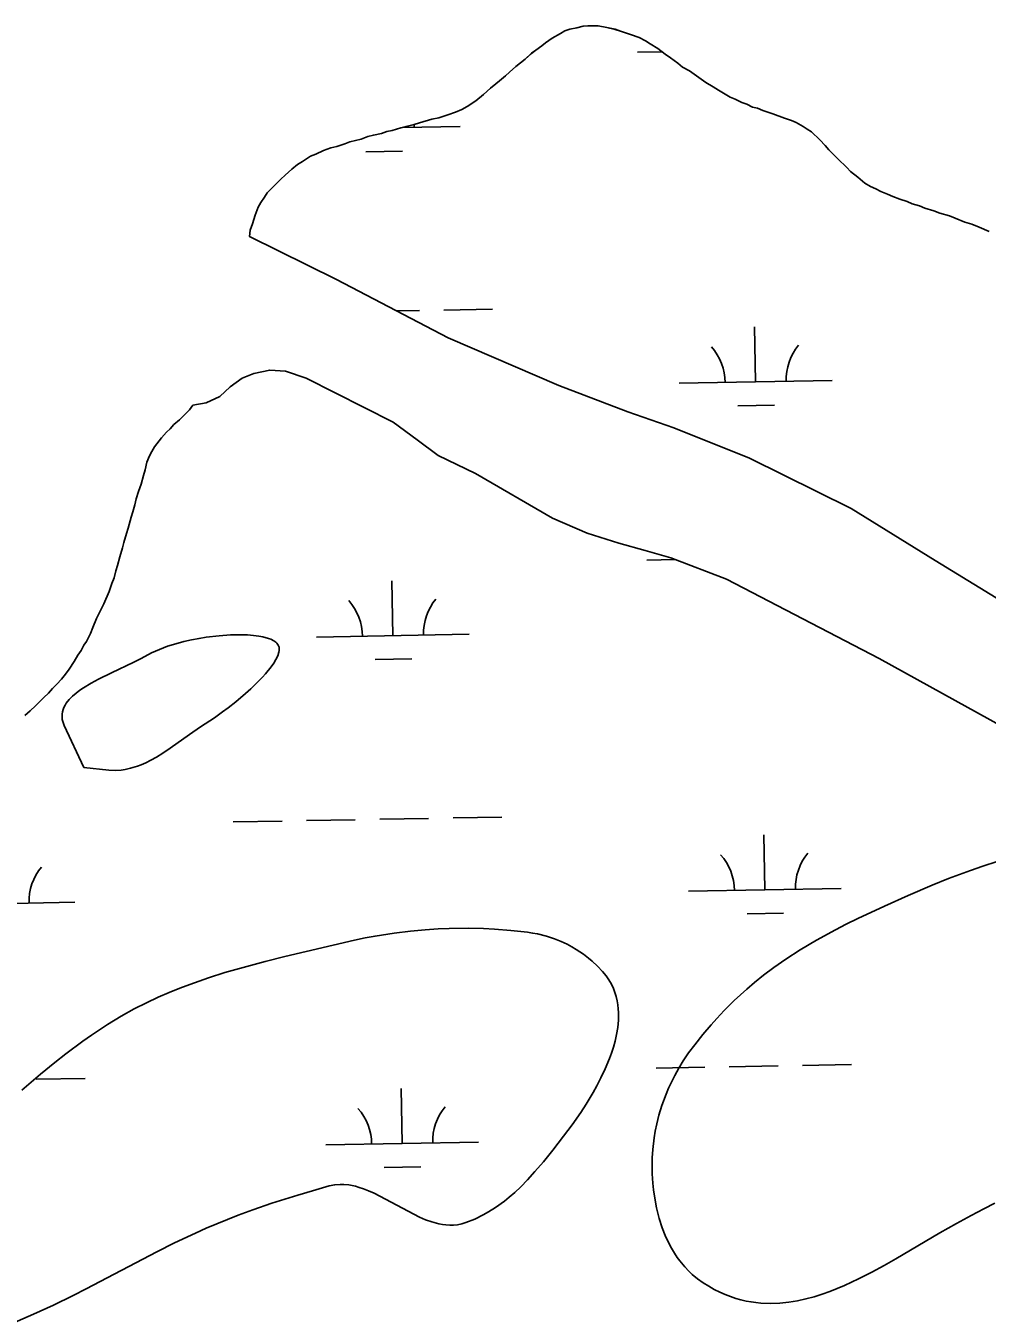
# Model space of a CAD drawing. Extents: x 3925854 to 3964121, y 224593 to 250589.
# Drawn here: x 3944995 to 3945625, y 232721 to 233565 of the extents above; entities that cross this region are included whole.
import ezdxf

# ---------------------------------------------------------------- set-up
doc = ezdxf.new("R2010")
doc.units = 0
for name, color, linetype in [('V-SITE-VEGE', 7, 'Continuous'), ('V-TOPO-SHOR', 7, 'Continuous'), ('V-WETL-SWMP', 7, 'Continuous')]:
    doc.layers.add(name, color=color, linetype=linetype)

msp = doc.modelspace()

# ---------------------------------------------------------------- linework, layer by layer
at = {"layer": 'V-SITE-VEGE'}
msp.add_lwpolyline([(3945033.336, 233079.217), (3945020.551, 233106.625), (3945019.76, 233108.63), (3945019.285, 233110.523), (3945019.084, 233112.313), (3945019.123, 233114.006), (3945019.371, 233115.61), (3945019.797, 233117.129), (3945020.375, 233118.569), (3945021.083, 233119.937), (3945021.905, 233121.238), (3945023.834, 233123.687), (3945026.023, 233125.905), (3945028.37, 233127.918), (3945030.799, 233129.751), (3945033.255, 233131.424), (3945038.241, 233134.451), (3945042.915, 233136.993), (3945051.488, 233141.234), (3945066.154, 233148.107), (3945070.993, 233150.512), (3945077.76, 233154.19), (3945080.264, 233155.4), (3945082.837, 233156.519), (3945088.184, 233158.526), (3945093.558, 233160.207), (3945098.838, 233161.608), (3945103.941, 233162.759), (3945108.813, 233163.689), (3945113.415, 233164.428), (3945122.001, 233165.458), (3945129.312, 233165.962), (3945135.415, 233166.093), (3945140.443, 233165.958), (3945144.543, 233165.645), (3945147.859, 233165.216), (3945150.527, 233164.727), (3945154.369, 233163.674), (3945155.729, 233163.154), (3945157.789, 233162.12), (3945159.051, 233161.235), (3945159.825, 233160.512), (3945160.695, 233159.326), (3945161.201, 233158.02), (3945161.341, 233156.975), (3945161.302, 233155.886), (3945161.109, 233154.749), (3945160.343, 233152.408), (3945159.159, 233149.973), (3945157.681, 233147.54), (3945155.997, 233145.144), (3945152.29, 233140.567), (3945150.365, 233138.418), (3945146.415, 233134.32), (3945142.653, 233130.702), (3945139.179, 233127.548), (3945132.824, 233122.145), (3945127.942, 233118.278), (3945124.276, 233115.526), (3945118.875, 233111.704), (3945109.78, 233105.812), (3945102.493, 233100.774), (3945089.831, 233091.779), (3945085.065, 233088.603), (3945080.862, 233086.012), (3945077.155, 233083.937), (3945073.879, 233082.297), (3945070.991, 233081.017), (3945068.437, 233080.03), (3945063.911, 233078.629), (3945060.46, 233077.888), (3945057.841, 233077.519), (3945053.847, 233077.298), (3945049.778, 233077.501)], close=True, dxfattribs=at)
for points in [[(3945489.008, 232728.329), (3945482.934, 232728.112), (3945476.669, 232728.358), (3945473.486, 232728.673), (3945470.257, 232729.134), (3945466.978, 232729.746), (3945463.648, 232730.522), (3945460.265, 232731.481), (3945456.832, 232732.628), (3945453.344, 232733.979), (3945449.805, 232735.548), (3945446.209, 232737.354), (3945442.56, 232739.407), (3945438.853, 232741.729), (3945435.146, 232744.371), (3945431.711, 232747.222), (3945429.567, 232749.235), (3945426.884, 232752.037), (3945423.612, 232755.977), (3945421.889, 232758.322), (3945420.05, 232761.076), (3945418.113, 232764.312), (3945416.099, 232768.111), (3945414.058, 232772.562), (3945412.038, 232777.755), (3945410.113, 232783.789), (3945408.376, 232790.736), (3945406.982, 232798.352), (3945406.423, 232802.489), (3945405.972, 232806.827), (3945405.581, 232813.012), (3945405.489, 232819.258), (3945405.597, 232823.448), (3945405.964, 232829.066), (3945406.851, 232836.588), (3945407.565, 232840.897), (3945408.573, 232845.827), (3945409.98, 232851.459), (3945411.928, 232857.881), (3945414.606, 232865.189), (3945416.237, 232869.065), (3945418.135, 232873.182), (3945420.343, 232877.544), (3945422.907, 232882.166), (3945425.889, 232887.053), (3945429.35, 232892.202), (3945433.372, 232897.623), (3945438.746, 232904.32), (3945444.161, 232910.675), (3945447.798, 232914.73), (3945452.685, 232919.923), (3945459.269, 232926.489), (3945467.451, 232934.01), (3945472.514, 232938.335), (3945478.371, 232943.054), (3945485.168, 232948.188), (3945493.082, 232953.74), (3945502.331, 232959.726), (3945513.191, 232966.182), (3945525.557, 232972.92), (3945532.553, 232976.506), (3945540.173, 232980.264), (3945557.586, 232988.421), (3945573.146, 232995.374), (3945588.947, 233002.087), (3945599.586, 233006.365), (3945613.875, 233011.745), (3945622.077, 233014.623), (3945631.475, 233017.707)], [(3944992.854, 232867.79), (3945005.058, 232878.288), (3945014.438, 232885.959), (3945021.636, 232891.598), (3945032.749, 232899.865), (3945038.465, 232903.912), (3945048.85, 232910.884), (3945057.792, 232916.317), (3945066.307, 232921.025), (3945074.395, 232925.123), (3945082.067, 232928.705), (3945089.331, 232931.853), (3945096.2, 232934.63), (3945102.686, 232937.096), (3945114.962, 232941.382), (3945125.808, 232944.821), (3945135.366, 232947.627), (3945152.217, 232952.169), (3945164.931, 232955.352), (3945210.605, 232966.114), (3945217.57, 232967.539), (3945224.132, 232968.75), (3945236.5, 232970.675), (3945247.379, 232971.992), (3945256.931, 232972.858), (3945265.303, 232973.397), (3945272.637, 232973.7), (3945285.472, 232973.843), (3945295.087, 232973.626), (3945302.288, 232973.282), (3945313.056, 232972.465), (3945323.776, 232971.287), (3945327.222, 232970.771), (3945330.442, 232970.151), (3945336.424, 232968.631), (3945341.573, 232966.927), (3945345.994, 232965.153), (3945349.777, 232963.384), (3945353.017, 232961.676), (3945355.788, 232960.056), (3945360.482, 232956.953), (3945363.857, 232954.395), (3945366.294, 232952.353), (3945369.796, 232949.089), (3945373.094, 232945.591), (3945375.332, 232942.828), (3945377.218, 232940.055), (3945378.791, 232937.286), (3945380.083, 232934.528), (3945381.126, 232931.79), (3945381.943, 232929.08), (3945382.561, 232926.403), (3945383.004, 232923.768), (3945383.288, 232921.175), (3945383.436, 232918.629), (3945383.372, 232913.614), (3945382.922, 232908.825), (3945382.172, 232904.277), (3945381.208, 232899.968), (3945380.083, 232895.902), (3945378.852, 232892.073), (3945377.55, 232888.476), (3945374.763, 232881.732), (3945371.992, 232875.859), (3945369.348, 232870.759), (3945366.888, 232866.346), (3945362.323, 232858.762)], [(3945362.323, 232858.762), (3945358.729, 232853.222), (3945353.162, 232845.221), (3945347.52, 232837.661), (3945340.461, 232828.593), (3945334.27, 232820.929), (3945328.779, 232814.496), (3945323.868, 232809.123), (3945319.458, 232804.641), (3945315.498, 232800.912), (3945311.936, 232797.807), (3945308.737, 232795.221), (3945302.935, 232791.01), (3945298.393, 232788.133), (3945294.864, 232786.146), (3945289.361, 232783.453), (3945283.588, 232781.13), (3945280.815, 232780.283), (3945278.124, 232779.746), (3945275.506, 232779.472), (3945272.971, 232779.422), (3945270.507, 232779.564), (3945268.119, 232779.867), (3945265.807, 232780.305), (3945261.31, 232781.515), (3945257.091, 232783.027), (3945253.13, 232784.714), (3945223.417, 232800.318), (3945219.719, 232801.971), (3945216.487, 232803.243), (3945213.667, 232804.199), (3945211.201, 232804.9), (3945206.898, 232805.778), (3945203.681, 232806.112), (3945201.272, 232806.157), (3945197.67, 232805.868), (3945194.082, 232805.113), (3945183.068, 232801.965), (3945173.428, 232799.091), (3945156.567, 232793.74), (3945143.951, 232789.404), (3945134.514, 232785.941), (3945120.415, 232780.365), (3945113.397, 232777.389), (3945106.403, 232774.276), (3945092.802, 232767.835), (3945081.147, 232761.988), (3945034.948, 232737.707), (3945026.47, 232733.392), (3945013.598, 232727.121), (3945000.458, 232721.169), (3944970.647, 232708.283)], [(3945629.968, 232793.74), (3945622.636, 232790.187), (3945614.278, 232785.847), (3945604.751, 232780.6), (3945593.895, 232774.352), (3945565.102, 232757.421), (3945557.461, 232753.095), (3945549.326, 232748.678), (3945540.665, 232744.256), (3945531.445, 232739.962), (3945526.694, 232737.942), (3945521.793, 232736.017), (3945516.74, 232734.215), (3945511.53, 232732.566), (3945506.156, 232731.108), (3945500.614, 232729.883), (3945494.902, 232728.939), (3945489.008, 232728.329)]]:
    msp.add_lwpolyline(points, dxfattribs=at)
at = {"layer": 'V-TOPO-SHOR'}
for points in [[(3945448.999, 233522.885), (3945445.529, 233525.032), (3945440.669, 233527.895), (3945437.548, 233530.035), (3945433.043, 233533.242), (3945429.923, 233535.384), (3945425.408, 233537.893), (3945422.293, 233540.383), (3945417.441, 233543.947), (3945413.976, 233546.441), (3945409.124, 233550.005), (3945404.27, 233553.216), (3945401.145, 233555.008), (3945396.975, 233557.163), (3945391.407, 233559.336), (3945384.788, 233561.523), (3945381.304, 233562.619), (3945375.721, 233563.743), (3945370.138, 233564.865), (3945363.492, 233564.953), (3945360.339, 233564.644), (3945356.128, 233563.653), (3945351.567, 233562.664), (3945348.405, 233561.656), (3945345.583, 233559.944), (3945339.945, 233556.87), (3945335.703, 233553.775), (3945333.227, 233551.711), (3945329.342, 233548.963), (3945326.518, 233546.9), (3945322.268, 233543.109), (3945316.257, 233538.29), (3945312.008, 233534.5), (3945309.528, 233532.083), (3945305.639, 233528.984), (3945303.16, 233526.92), (3945299.626, 233524.167), (3945295.024, 233520.03), (3945290.07, 233515.898), (3945284.421, 233512.123), (3945280.897, 233510.071), (3945276.676, 233508.377), (3945271.754, 233506.694), (3945265.78, 233504.675), (3945261.219, 233503.685), (3945253.142, 233501.342), (3945249.63, 233500.341), (3945244.364, 233499.01), (3945240.852, 233498.006), (3945235.232, 233496.333), (3945231.724, 233495.68), (3945228.21, 233494.326), (3945222.948, 233493.345), (3945219.436, 233492.344), (3945214.865, 233490.656), (3945207.496, 233489.003), (3945204.33, 233487.645), (3945199.059, 233485.966), (3945195.198, 233484.969), (3945190.277, 233483.283), (3945185.347, 233480.899), (3945181.831, 233479.548), (3945176.539, 233476.119), (3945173.362, 233474.061), (3945169.471, 233470.964), (3945165.224, 233467.174), (3945162.387, 233464.411), (3945157.779, 233459.924), (3945153.523, 233455.432), (3945151.735, 233452.657), (3945149.243, 233449.192), (3945147.451, 233446.067), (3945145.632, 233440.842), (3945143.81, 233435.27), (3945142.354, 233431.09), (3945141.948, 233426.898)], [(3945626.2, 233430.273), (3945619.591, 233433.158), (3945614.717, 233434.973), (3945610.188, 233436.431), (3945603.924, 233438.964), (3945600.096, 233440.414), (3945593.823, 233442.247), (3945589.993, 233443.697), (3945584.068, 233445.524), (3945580.591, 233446.97), (3945575.71, 233448.434), (3945572.581, 233449.876), (3945567.703, 233451.341), (3945563.179, 233453.149), (3945559.699, 233454.595), (3945555.175, 233456.403), (3945552.05, 233458.195), (3945548.57, 233459.639), (3945544.751, 233461.789), (3945540.253, 233465.697), (3945535.408, 233469.611), (3945532.991, 233472.093), (3945527.12, 233477.768), (3945521.252, 233483.793), (3945518.839, 233486.623), (3945515.389, 233490.169), (3945509.861, 233495.489), (3945507.086, 233497.275), (3945504.311, 233499.063), (3945499.795, 233501.572), (3945496.668, 233503.012), (3945492.138, 233504.472), (3945484.478, 233507.372), (3945477.861, 233509.559), (3945474.381, 233511.005), (3945471.244, 233511.744), (3945467.418, 233513.544), (3945464.285, 233514.636), (3945459.765, 233516.797), (3945456.636, 233518.236), (3945452.12, 233520.745), (3945448.999, 233522.885)], [(3945656.025, 233174.848), (3945590.777, 233214.725), (3945535.774, 233248.691), (3945469.214, 233281.76), (3945419.622, 233301.66), (3945389.672, 233312.027), (3945344.419, 233329.247), (3945271.89, 233360.647), (3945198.747, 233398.703), (3945141.948, 233426.898)], [(3945104.799, 233316.484), (3945113.391, 233317.944), (3945122.367, 233322.2), (3945129.099, 233328.407), (3945137.047, 233334.248), (3945144.785, 233337.296), (3945155.133, 233339.432), (3945165.447, 233338.77), (3945178.855, 233334.219), (3945235.849, 233305.3), (3945251.614, 233293.72), (3945265.473, 233283.564), (3945289.808, 233271.696), (3945340.151, 233242.516), (3945362.935, 233232.594), (3945383.665, 233226.02), (3945400.92, 233221.244), (3945417.65, 233216.474), (3945454.2, 233202.519), (3945554.096, 233150.465), (3945668.19, 233087.374)], [(3945104.799, 233316.484), (3945102.657, 233313.365), (3945099.823, 233310.604), (3945095.923, 233306.807), (3945092.384, 233303.704), (3945089.898, 233300.937), (3945087.422, 233298.871), (3945084.223, 233295.066), (3945079.597, 233289.18), (3945077.807, 233286.055), (3945076.369, 233283.275), (3945074.565, 233279.1), (3945073.451, 233274.217), (3945072.351, 233270.383), (3945070.876, 233264.805), (3945069.064, 233259.93), (3945067.6, 233255.052), (3945066.848, 233251.214), (3945065.39, 233246.686), (3945064.292, 233243.2), (3945062.447, 233235.879), (3945061.351, 233232.395), (3945059.522, 233226.47), (3945058.777, 233222.982), (3945056.95, 233217.06), (3945055.475, 233211.481), (3945054.38, 233207.997), (3945053.27, 233203.463), (3945051.82, 233199.633), (3945050.001, 233194.411), (3945046.397, 233186.411), (3945043.515, 233180.153), (3945041.719, 233176.677), (3945039.192, 233170.762), (3945037.742, 233166.935), (3945035.225, 233161.718), (3945033.443, 233159.294), (3945031.647, 233155.818), (3945029.507, 233152.699), (3945027.002, 233148.533), (3945023.789, 233143.678), (3945021.294, 233140.212), (3945018.804, 233137.097), (3945015.609, 233133.64), (3945012.772, 233130.88), (3945010.282, 233127.765), (3945007.097, 233125.006), (3945004.261, 233122.245), (3945001.777, 233119.481), (3944998.238, 233116.378), (3944994.697, 233113.275)]]:
    msp.add_lwpolyline(points, dxfattribs=at)
at = {"layer": 'V-WETL-SWMP'}
for p, q in [((3945395.931, 233547.574), (3945412.035, 233547.867)), ((3945242.008, 233498.337), (3945279.73, 233499.023)), ((3945218.021, 233482.468), (3945242.017, 233482.904)), ((3945238.196, 233378.177), (3945253.074, 233378.448)), ((3945269.071, 233378.738), (3945301.066, 233379.32)), ((3945473.276, 233331.701), (3945472.622, 233367.695)), ((3945423.285, 233330.792), (3945523.268, 233332.61)), ((3945461.559, 233316.055), (3945485.555, 233316.491)), ((3945401.979, 233214.954), (3945420.736, 233215.295)), ((3945235.787, 233165.494), (3945235.132, 233201.488)), ((3945185.795, 233164.585), (3945285.778, 233166.403)), ((3945224.069, 233149.848), (3945248.065, 233150.284)), ((3945131.143, 233043.501), (3945163.138, 233044.082)), ((3945179.135, 233044.373), (3945211.13, 233044.955)), ((3945227.127, 233045.246), (3945259.122, 233045.828)), ((3945275.119, 233046.118), (3945307.114, 233046.7)), ((3945479.324, 232999.081), (3945478.67, 233035.075)), ((3945429.333, 232998.172), (3945529.316, 232999.99)), ((3944927.508, 232989.047), (3945027.491, 232990.865)), ((3945467.607, 232983.435), (3945491.603, 232983.871)), ((3945408.027, 232882.334), (3945440.022, 232882.915)), ((3945456.019, 232883.206), (3945488.014, 232883.788)), ((3945504.011, 232884.079), (3945536.006, 232884.661)), ((3945002.186, 232874.954), (3945034.181, 232875.536)), ((3945241.835, 232832.874), (3945241.18, 232868.868)), ((3945191.843, 232831.965), (3945291.826, 232833.783)), ((3945230.117, 232817.227), (3945254.113, 232817.664))]:
    msp.add_line(p, q, dxfattribs=at)
for points in [[(3945656.024, 233174.849), (3945590.778, 233214.724), (3945535.775, 233248.69), (3945469.215, 233281.76), (3945419.623, 233301.66), (3945389.673, 233312.028), (3945344.419, 233329.247), (3945271.889, 233360.647), (3945198.747, 233398.702), (3945141.949, 233426.897), (3945142.354, 233431.09), (3945143.809, 233435.269), (3945145.632, 233440.843), (3945147.451, 233446.067), (3945149.242, 233449.192), (3945151.736, 233452.657), (3945153.523, 233455.433), (3945157.78, 233459.924), (3945162.388, 233464.411), (3945165.224, 233467.173), (3945169.472, 233470.965), (3945173.362, 233474.062), (3945176.538, 233476.119), (3945181.831, 233479.547), (3945185.348, 233480.9), (3945190.277, 233483.284), (3945195.198, 233484.968), (3945199.059, 233485.966), (3945204.33, 233487.646), (3945207.496, 233489.003), (3945214.865, 233490.655), (3945219.436, 233492.343), (3945222.948, 233493.346), (3945228.209, 233494.326), (3945231.725, 233495.679), (3945235.232, 233496.332), (3945240.852, 233498.007), (3945244.364, 233499.01), (3945249.63, 233500.34), (3945253.142, 233501.343), (3945261.22, 233503.685), (3945265.781, 233504.674), (3945271.755, 233506.694), (3945276.676, 233508.378), (3945280.897, 233510.071), (3945284.422, 233512.123), (3945290.07, 233515.897), (3945295.023, 233520.03), (3945299.626, 233524.167), (3945303.161, 233526.919), (3945305.638, 233528.985), (3945309.527, 233532.082), (3945312.008, 233534.499), (3945316.257, 233538.291), (3945322.268, 233543.109), (3945326.517, 233546.901), (3945329.343, 233548.963), (3945333.228, 233551.71), (3945335.704, 233553.776), (3945339.944, 233556.869), (3945345.582, 233559.943), (3945348.404, 233561.655), (3945351.566, 233562.663), (3945356.127, 233563.652), (3945360.339, 233564.645), (3945363.492, 233564.953), (3945370.138, 233564.865), (3945375.721, 233563.742), (3945381.303, 233562.618), (3945384.788, 233561.522), (3945391.406, 233559.335), (3945396.975, 233557.162), (3945401.145, 233555.008), (3945404.27, 233553.217), (3945409.125, 233550.004), (3945413.976, 233546.441), (3945417.441, 233543.946), (3945422.292, 233540.383), (3945425.408, 233537.893), (3945429.923, 233535.384), (3945433.043, 233533.243), (3945437.549, 233530.035), (3945440.669, 233527.894), (3945445.529, 233525.031), (3945448.999, 233522.886), (3945452.12, 233520.745), (3945456.635, 233518.236)], [(3945456.635, 233518.236), (3945459.764, 233516.796), (3945464.284, 233514.636), (3945467.418, 233513.545), (3945471.243, 233511.745), (3945474.382, 233511.004), (3945477.861, 233509.558), (3945484.479, 233507.371), (3945492.138, 233504.471), (3945496.667, 233503.012), (3945499.796, 233501.571), (3945504.311, 233499.062), (3945507.086, 233497.276), (3945509.862, 233495.489), (3945515.389, 233490.168), (3945518.84, 233486.624), (3945521.252, 233483.793), (3945527.12, 233477.768), (3945532.992, 233472.092), (3945535.408, 233469.611), (3945540.254, 233465.698), (3945544.751, 233461.79), (3945548.571, 233459.64), (3945552.05, 233458.195), (3945555.175, 233456.404), (3945559.699, 233454.595), (3945563.179, 233453.149), (3945567.703, 233451.34), (3945572.581, 233449.876), (3945575.711, 233448.435), (3945580.59, 233446.971), (3945584.069, 233445.525), (3945589.993, 233443.697), (3945593.822, 233442.247), (3945600.095, 233440.415), (3945603.924, 233438.964), (3945610.188, 233436.432), (3945614.717, 233434.973), (3945619.591, 233433.159), (3945626.2, 233430.272)], [(3945067.599, 233255.052), (3945069.063, 233259.931), (3945070.877, 233264.805), (3945072.35, 233270.383), (3945073.451, 233274.217), (3945074.565, 233279.1), (3945076.37, 233283.275), (3945077.806, 233286.055), (3945079.597, 233289.18), (3945084.223, 233295.066), (3945087.422, 233298.872), (3945089.899, 233300.938), (3945092.384, 233303.704), (3945095.924, 233306.806), (3945099.823, 233310.603), (3945102.658, 233313.364), (3945104.799, 233316.484), (3945113.39, 233317.944), (3945122.368, 233322.199), (3945129.098, 233328.407), (3945137.047, 233334.249), (3945144.784, 233337.295), (3945155.134, 233339.432), (3945165.446, 233338.771), (3945178.855, 233334.22), (3945235.849, 233305.3), (3945251.615, 233293.72), (3945265.474, 233283.565), (3945289.807, 233271.697), (3945340.151, 233242.516), (3945362.935, 233232.593), (3945383.665, 233226.02), (3945400.92, 233221.243), (3945417.65, 233216.473), (3945454.2, 233202.519), (3945554.096, 233150.464), (3945668.189, 233087.375)], [(3944994.697, 233113.276), (3944998.237, 233116.378), (3945001.777, 233119.48), (3945004.262, 233122.246), (3945007.098, 233125.007), (3945010.283, 233127.764), (3945012.773, 233130.879), (3945015.609, 233133.641), (3945018.804, 233137.097), (3945021.294, 233140.213), (3945023.789, 233143.678), (3945027.002, 233148.534), (3945029.506, 233152.699), (3945031.647, 233155.819), (3945033.442, 233159.294), (3945035.224, 233161.719), (3945037.742, 233166.934), (3945039.192, 233170.763), (3945041.719, 233176.677), (3945043.515, 233180.152), (3945046.397, 233186.411), (3945050.001, 233194.41), (3945051.82, 233199.634), (3945053.27, 233203.463), (3945054.38, 233207.997), (3945055.476, 233211.481), (3945056.949, 233217.059), (3945058.777, 233222.982), (3945059.523, 233226.471), (3945061.351, 233232.394), (3945062.446, 233235.878), (3945064.293, 233243.201), (3945065.389, 233246.685), (3945066.848, 233251.214), (3945067.599, 233255.052)]]:
    msp.add_lwpolyline(points, dxfattribs=at)
for centre, start, end in [((3945284.964, 233499.593), 178.741307, 181.813534), ((3945418.034, 233331.172), 0.269879, 41.813537), ((3945528.501, 233333.18), 140.269876, 181.813534), ((3945180.544, 233164.965), 0.269879, 41.813537), ((3945291.012, 233166.973), 140.269876, 181.813534), ((3945534.55, 233000.56), 140.269876, 181.813534), ((3945424.082, 232998.552), 0.269879, 41.813537), ((3945032.724, 232991.435), 140.269876, 181.813534), ((3945186.592, 232832.345), 0.269879, 41.813537), ((3945297.06, 232834.353), 140.269876, 181.813534)]:
    msp.add_arc(centre, 35.246, start, end, dxfattribs=at)

doc.saveas('drawing.dxf')
